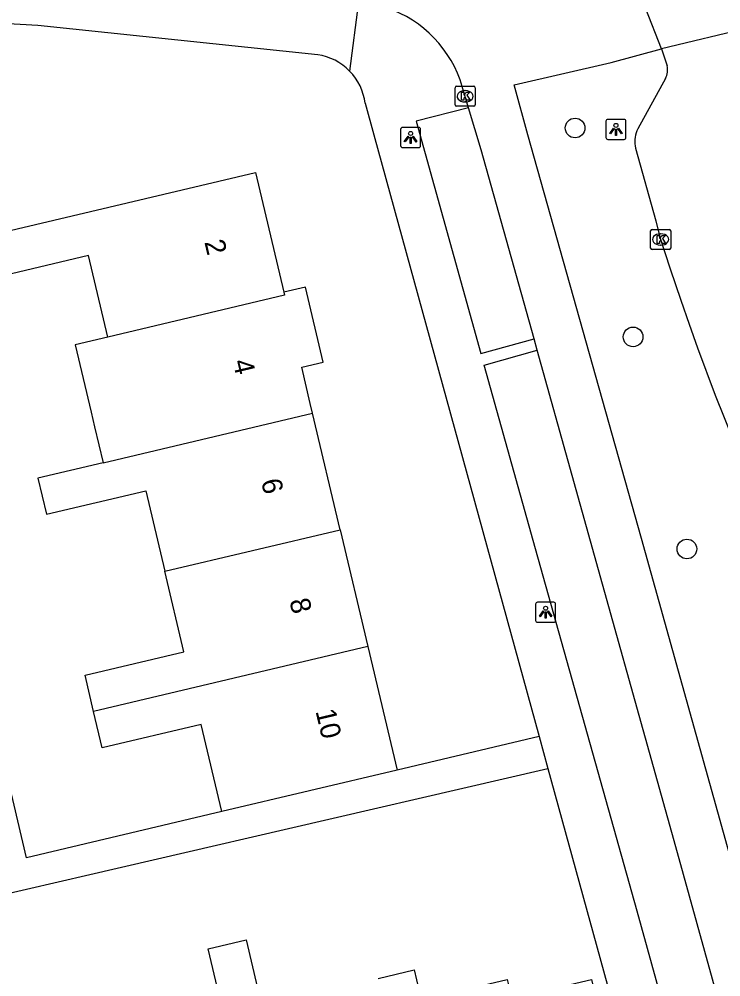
# Model space of a CAD drawing. Extents: x 158038 to 159242, y 380133 to 381214.
# Drawn here: x 159024.05 to 159058.97, y 380925.86 to 380973.52 of the extents above; entities that cross this region are included whole.
import ezdxf

# ---------------------------------------------------------------- set-up
doc = ezdxf.new("R2010")
doc.units = 0
for name, color, linetype in [('IMGEO_Boom', 7, 'Continuous'), ('IMGEO_Fietspad_open', 7, 'Continuous'), ('IMGEO_Kolk', 7, 'Continuous'), ('IMGEO_Lichtpunt', 7, 'Continuous'), ('IMGEO_Pand', 7, 'Continuous'), ('IMGEO_Pand_nummerreeks', 7, 'Continuous'), ('IMGEO_Rijbaan_lokaal_gesloten', 7, 'Continuous'), ('IMGEO_Voetpad_open', 7, 'Continuous')]:
    doc.layers.add(name, color=color, linetype=linetype)

msp = doc.modelspace()

# ---------------------------------------------------------------- linework, layer by layer
at = {"layer": 'IMGEO_Boom'}
for centre in [(159051.713, 380968.099), (159054.602, 380957.702), (159057.276, 380947.151)]:
    msp.add_circle(centre, 0.489, dxfattribs=at)
at = {"layer": 'IMGEO_Fietspad_open'}
for points in [[(159064.581, 380913.322), (159062.015, 380922.577), (159055.011, 380947.668), (159049.361, 380967.752), (159048.679, 380970.24), (159053.513, 380971.363), (159056.017, 380972.039)], [(159046.414, 380969.108), (159046.098, 380970.163)], [(159049.67, 380957.614), (159047.042, 380967.009), (159046.414, 380969.108)], [(159049.831, 380957.036), (159049.67, 380957.614)], [(159062.126, 380912.878), (159056.725, 380932.322), (159051.576, 380950.799), (159049.831, 380957.036)]]:
    msp.add_lwpolyline(points, dxfattribs=at)
msp.add_arc((159040.451, 380968.505), 5.885, 16.36, 71.1564, dxfattribs=at)
at = {"layer": 'IMGEO_Kolk'}
for p, q in [((159045.816, 380970.178), (159046.668, 380970.178)), ((159045.741, 380969.252), (159045.741, 380970.104)), ((159046.229, 380969.958), (159046.254, 380969.958)), ((159046.742, 380970.104), (159046.742, 380969.252)), ((159046.252, 380969.398), (159046.227, 380969.398)), ((159046.668, 380969.178), (159045.816, 380969.178)), ((159055.546, 380963.051), (159056.398, 380963.051)), ((159055.471, 380962.125), (159055.471, 380962.977)), ((159055.959, 380962.831), (159055.984, 380962.831)), ((159056.472, 380962.977), (159056.472, 380962.125)), ((159055.982, 380962.271), (159055.957, 380962.271)), ((159056.398, 380962.051), (159055.546, 380962.051))]:
    msp.add_line(p, q, dxfattribs=at)
for points in [[(159045.816, 380970.178), (159046.668, 380970.178)], [(159045.741, 380969.252), (159045.741, 380970.104)], [(159046.062, 380969.878), (159046.185, 380969.878), (159046.185, 380969.727), (159046.315, 380969.878), (159046.479, 380969.878), (159046.333, 380969.727), (159046.486, 380969.478), (159046.334, 380969.478), (159046.249, 380969.642), (159046.185, 380969.575), (159046.185, 380969.478), (159046.062, 380969.478), (159046.062, 380969.878)], [(159046.742, 380970.104), (159046.742, 380969.252)], [(159046.668, 380969.178), (159045.816, 380969.178)], [(159055.546, 380963.051), (159056.398, 380963.051)], [(159055.471, 380962.125), (159055.471, 380962.977)], [(159055.792, 380962.751), (159055.915, 380962.751), (159055.915, 380962.6), (159056.045, 380962.751), (159056.209, 380962.751), (159056.063, 380962.6), (159056.216, 380962.351), (159056.064, 380962.351), (159055.979, 380962.515), (159055.915, 380962.448), (159055.915, 380962.351), (159055.792, 380962.351), (159055.792, 380962.751)], [(159056.472, 380962.977), (159056.472, 380962.125)], [(159056.398, 380962.051), (159055.546, 380962.051)]]:
    msp.add_lwpolyline(points, dxfattribs=at)
for centre, start, end in [((159045.818, 380970.102), 91.552, 178.448), ((159045.818, 380970.102), 91.552, 178.448), ((159046.666, 380970.102), 1.552, 88.448), ((159046.666, 380970.102), 1.552, 88.448), ((159045.818, 380969.254), 181.552, 268.448), ((159045.818, 380969.254), 181.552, 268.448), ((159046.666, 380969.254), 271.552, 358.448), ((159046.666, 380969.254), 271.552, 358.448), ((159055.548, 380962.975), 91.552, 178.448), ((159055.548, 380962.975), 91.552, 178.448), ((159056.396, 380962.975), 1.552, 88.448), ((159056.396, 380962.975), 1.552, 88.448), ((159055.548, 380962.127), 181.552, 268.448), ((159055.548, 380962.127), 181.552, 268.448), ((159056.396, 380962.127), 271.552, 358.448), ((159056.396, 380962.127), 271.552, 358.448)]:
    msp.add_arc(centre, 0.0765, start, end, dxfattribs=at)
for centre, major_axis, ratio, start_param, end_param in [((159046.228, 380969.678), (-0.387, 0.002), 0.722429, 4.712389, 7.853982), ((159046.253, 380969.678), (-0.39, 0.002), 0.717154, 1.570796, 4.712389), ((159055.958, 380962.551), (-0.387, 0.002), 0.722429, 4.712389, 7.853982), ((159055.983, 380962.551), (-0.39, 0.002), 0.717154, 1.570796, 4.712389)]:
    msp.add_ellipse(centre, major_axis=major_axis, ratio=ratio, start_param=start_param, end_param=end_param, dxfattribs=at)
at = {"layer": 'IMGEO_Lichtpunt'}
for p, q in [((159053.248, 380968.431), (159053.248, 380967.624)), ((159053.248, 380968.431), (159053.248, 380967.624)), ((159054.15, 380968.526), (159053.342, 380968.526)), ((159054.15, 380968.526), (159053.342, 380968.526)), ((159054.244, 380967.624), (159054.244, 380968.431)), ((159054.244, 380967.624), (159054.244, 380968.431)), ((159043.029, 380968.029), (159043.029, 380967.222)), ((159043.029, 380968.029), (159043.029, 380967.222)), ((159043.931, 380968.124), (159043.123, 380968.124)), ((159043.931, 380968.124), (159043.123, 380968.124)), ((159044.025, 380967.222), (159044.025, 380968.029)), ((159044.025, 380967.222), (159044.025, 380968.029)), ((159053.342, 380967.53), (159054.15, 380967.53)), ((159053.342, 380967.53), (159054.15, 380967.53)), ((159043.123, 380967.128), (159043.931, 380967.128)), ((159043.123, 380967.128), (159043.931, 380967.128)), ((159050.652, 380944.501), (159049.844, 380944.501)), ((159050.652, 380944.501), (159049.844, 380944.501)), ((159049.75, 380944.406), (159049.75, 380943.599)), ((159049.75, 380944.406), (159049.75, 380943.599)), ((159050.746, 380943.599), (159050.746, 380944.406)), ((159050.746, 380943.599), (159050.746, 380944.406)), ((159049.844, 380943.505), (159050.652, 380943.505)), ((159049.844, 380943.505), (159050.652, 380943.505))]:
    msp.add_line(p, q, dxfattribs=at)
for points in [[(159053.622, 380968.095), (159053.661, 380968.067), (159053.473, 380967.805), (159053.435, 380967.832), (159053.622, 380968.095)], [(159053.724, 380968.047), (159053.771, 380968.047), (159053.771, 380967.725), (159053.724, 380967.725), (159053.724, 380968.047)], [(159053.834, 380968.067), (159053.872, 380968.094), (159054.059, 380967.832), (159054.02, 380967.804), (159053.834, 380968.067)], [(159043.403, 380967.693), (159043.442, 380967.665), (159043.254, 380967.403), (159043.216, 380967.43), (159043.403, 380967.693)], [(159043.505, 380967.645), (159043.552, 380967.645), (159043.552, 380967.323), (159043.505, 380967.323), (159043.505, 380967.645)], [(159043.615, 380967.665), (159043.653, 380967.692), (159043.84, 380967.43), (159043.801, 380967.402), (159043.615, 380967.665)], [(159050.124, 380944.07), (159050.163, 380944.042), (159049.975, 380943.78), (159049.937, 380943.807), (159050.124, 380944.07)], [(159050.226, 380944.022), (159050.273, 380944.022), (159050.273, 380943.7), (159050.226, 380943.7), (159050.226, 380944.022)], [(159050.336, 380944.042), (159050.374, 380944.069), (159050.561, 380943.807), (159050.522, 380943.779), (159050.336, 380944.042)]]:
    msp.add_lwpolyline(points, dxfattribs=at)
for centre in [(159053.747, 380968.229), (159043.528, 380967.827), (159050.249, 380944.204)]:
    msp.add_circle(centre, 0.0994, dxfattribs=at)
for centre, start, end in [((159053.342, 380968.431), 90, 180), ((159053.342, 380968.431), 90, 180), ((159054.15, 380968.431), 0, 90), ((159054.15, 380968.431), 0, 90), ((159043.123, 380968.029), 90, 180), ((159043.123, 380968.029), 90, 180), ((159043.931, 380968.029), 0, 90), ((159043.931, 380968.029), 0, 90), ((159053.342, 380967.624), 180, 270), ((159053.342, 380967.624), 180, 270), ((159054.15, 380967.624), 270, 0), ((159054.15, 380967.624), 270, 360), ((159043.123, 380967.222), 180, 270), ((159043.123, 380967.222), 180, 270), ((159043.931, 380967.222), 270, 0), ((159043.931, 380967.222), 270, 360), ((159049.844, 380944.406), 90, 180), ((159049.844, 380944.406), 90, 180), ((159050.652, 380944.406), 0, 90), ((159050.652, 380944.406), 0, 90), ((159049.844, 380943.599), 180, 270), ((159049.844, 380943.599), 180, 270), ((159050.652, 380943.599), 270, 0), ((159050.652, 380943.599), 270, 360)]:
    msp.add_arc(centre, 0.0946, start, end, dxfattribs=at)
at = {"layer": 'IMGEO_Pand'}
for points in [[(159028.466, 380957.688), (159027.501, 380961.762), (159022.6, 380960.6), (159022.115, 380962.647), (159035.811, 380965.891), (159037.225, 380959.926)], [(159038.65, 380953.909), (159038.536, 380954.389), (159038.11, 380956.19), (159039.18, 380956.443), (159038.295, 380960.18), (159037.225, 380959.926)], [(159037.225, 380959.926), (159037.261, 380959.773), (159028.466, 380957.688)], [(159028.466, 380957.688), (159026.836, 380957.302), (159027.63, 380953.95), (159027.801, 380953.228), (159028.225, 380951.437)], [(159028.225, 380951.437), (159038.65, 380953.909)], [(159040.024, 380948.109), (159038.65, 380953.909)], [(159028.225, 380951.437), (159024.98, 380950.668), (159025.405, 380948.877), (159030.344, 380950.047), (159031.294, 380946.04)], [(159031.294, 380946.04), (159040.024, 380948.109)], [(159040.024, 380948.109), (159041.402, 380942.297)], [(159027.754, 380939.062), (159027.326, 380940.869), (159032.243, 380942.034), (159031.294, 380946.04)], [(159041.402, 380942.297), (159027.754, 380939.062)], [(159041.402, 380942.297), (159042.858, 380936.15)], [(159034.126, 380934.082), (159033.099, 380938.418), (159028.183, 380937.253), (159027.754, 380939.062)], [(159042.858, 380936.15), (159034.126, 380934.082)], [(159030.544, 380921.468), (159034.592, 380922.425), (159033.452, 380927.247), (159035.34, 380927.694), (159036.476, 380922.888)], [(159041.911, 380925.781), (159043.704, 380926.205), (159044.055, 380924.72), (159048.341, 380925.734), (159048.565, 380924.791), (159052.526, 380925.728), (159054.045, 380919.302), (159050.083, 380918.365), (159050.424, 380916.924), (159046.927, 380916.097), (159048.151, 380910.92), (159045.572, 380910.31)]]:
    msp.add_lwpolyline(points, dxfattribs=at)
at = {"layer": 'IMGEO_Rijbaan_lokaal_gesloten'}
for points in [[(159056.017, 380972.039), (159055.226, 380974.027), (159054.538, 380975.446)], [(159060.437, 380973.093), (159056.017, 380972.039)], [(159056.017, 380972.039), (159056.301, 380971.2)], [(159056.209, 380970.565), (159054.838, 380968.051)], [(159054.697, 380967.21), (159054.712, 380967.089), (159055.726, 380963.475), (159055.933, 380962.671), (159056.446, 380961.097), (159056.977, 380959.528), (159057.39, 380958.34), (159057.806, 380957.153), (159058.683, 380954.796), (159059.621, 380952.495), (159060.622, 380950.221), (159061.75, 380947.824), (159062.948, 380945.462), (159064.205, 380943.188), (159065.526, 380940.95), (159066.76, 380938.98), (159068.535, 380936.236), (159069.05, 380935.444), (159069.567, 380934.653), (159070.086, 380933.864), (159075.573, 380925.248)]]:
    msp.add_lwpolyline(points, dxfattribs=at)
for centre, radius, start, end in [((159055.384, 380971.009), 0.937, 331.7313, 11.7811), ((159056.107, 380967.406), 1.424, 153.0549, 187.91)]:
    msp.add_arc(centre, radius, start, end, dxfattribs=at)
at = {"layer": 'IMGEO_Voetpad_open'}
for points in [[(159040.93, 380974.371), (159040.493, 380970.933)], [(159038.906, 380971.741), (159024.975, 380973.202), (159019.969, 380973.476), (159014.958, 380973.303), (159014.587, 380973.267)], [(159041.265, 380969.328), (159041.695, 380967.765), (159049.925, 380937.824)], [(159046.414, 380969.108), (159043.8, 380968.434), (159047.025, 380956.875), (159049.67, 380957.614)], [(159034.126, 380934.082), (159024.419, 380931.783), (159022.926, 380938.082), (159017.422, 380961.305)], [(159062.126, 380912.878), (159059.477, 380912.218), (159054.798, 380929.134), (159049.736, 380947.16), (159047.187, 380956.297), (159049.831, 380957.036)], [(159049.925, 380937.824), (159042.858, 380936.15)], [(159049.925, 380937.824), (159050.364, 380936.227)], [(159016.167, 380929.876), (159016.511, 380928.391), (159035.448, 380932.774), (159050.364, 380936.227)], [(159050.364, 380936.227), (159056.446, 380914.101)]]:
    msp.add_lwpolyline(points, dxfattribs=at)
for centre, radius, start, end in [((159038.501, 380968.983), 2.788, 44.3916, 81.6438), ((159038.506, 380968.989), 2.78, 7.0055, 44.3693)]:
    msp.add_arc(centre, radius, start, end, dxfattribs=at)

# ---------------------------------------------------------------- texts
at = {"layer": 'IMGEO_Pand_nummerreeks'}
for s, rotation, p in [('2', 283.3301, (159033.261, 380962.43)), ('4', 283.3325, (159034.67, 380956.48)), ('6', 283.3325, (159036.08, 380950.532)), ('8', 283.3301, (159037.49, 380944.58)), ('10', 283.3301, (159038.792, 380939.079))]:
    msp.add_text(s, height=1, rotation=rotation, dxfattribs=at).set_placement(p)

doc.saveas('drawing.dxf')
